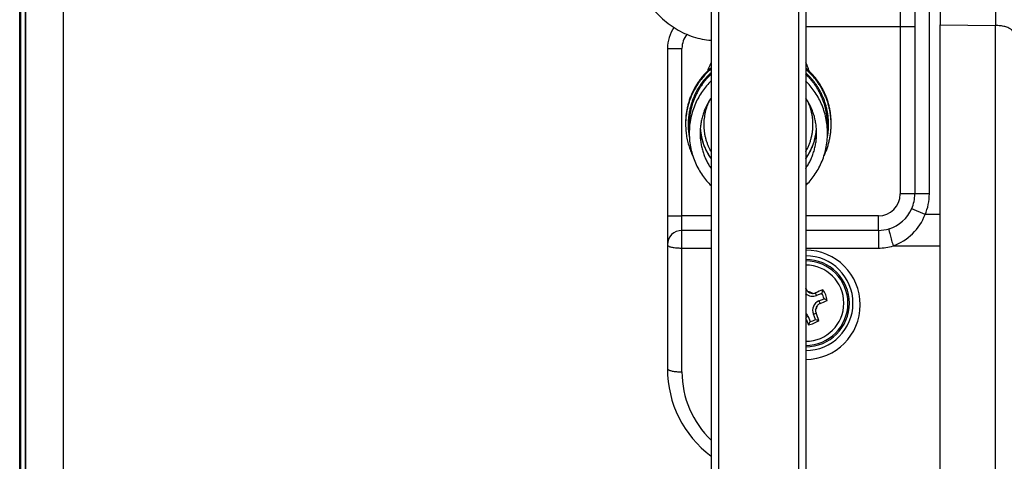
# Model space of a CAD drawing. Header units: inches. Extents: x 0 to 77643, y -44170 to 0.
# Tile 326 of 546: x 76110 to 76124, y -39572 to -39566. Entities that reach past the tile are written whole.
import ezdxf

# ---------------------------------------------------------------- set-up
doc = ezdxf.new("R2010")
doc.units = ezdxf.units.IN
doc.header["$MEASUREMENT"] = 0
doc.layers.get('0').update_dxf_attribs({"lineweight": 0})
doc.layers.add('FAKRO LOFT LADDERS', color=7, linetype='Continuous')

# ---------------------------------------------------------------- blocks, each defined once
blk = doc.blocks.new('A$C6AF374F8')
at = {"layer": 'FAKRO LOFT LADDERS', "color": 7, "linetype": 'Continuous'}
for p, q in [((32.5, 1575.17), (32.5, 2754.17)), ((32.65, 1575.32), (32.65, 2754.01)), ((33.3, 1575.97), (33.3, 2753.36)), ((33.3, 2753.36), (33.3, 1575.97)), ((38.5, 1581.17), (38.5, 2748.17)), ((155.5, 2183.49), (155.5, 2049.17)), ((157.5, 2049.17), (157.5, 2183.49)), ((139.5, 2135.24), (139.5, 2005.47)), ((140.5, 2134.34), (140.5, 2004.57)), ((127.5, 2110.35), (127.5, 2004.57)), ((128.5, 2110.29), (128.5, 2005.47)), ((159, 2080.87), (159, 2072.42)), ((166.59, 2080.61), (166.59, 2072.31)), ((153.5, 2074.17), (153.5, 2072.17)), ((140.5, 2072.17), (153.5, 2072.17)), ((153.5, 2072.17), (153.5, 2049.17)), ((153.5, 2072.17), (155.5, 2072.17)), ((159, 1923.49), (159, 2072.42)), ((159, 2072.42), (166.59, 2072.31)), ((166.59, 1923.64), (166.59, 2072.31)), ((121.5, 2069.17), (121.5, 2046.17)), ((121.5, 2069.17), (123.5, 2069.17)), ((123.5, 2046.17), (123.5, 2069.17)), ((124, 2058.9), (124, 2058.85)), ((124, 2058.77), (124, 2058.72)), ((124.5, 2058.68), (124.5, 2057.51)), ((143.5, 2057.51), (143.5, 2058.68)), ((144, 2058.85), (144, 2058.9)), ((144, 2058.72), (144, 2058.77)), ((155.5, 2049.17), (153.5, 2049.17)), ((157.5, 2049.17), (155.5, 2049.17)), ((156.91, 2046.35), (155.08, 2047.15)), ((121.5, 2046.17), (121.5, 2042.17)), ((121.5, 2046.17), (123.5, 2046.17)), ((127.5, 2046.17), (123.5, 2046.17)), ((123.5, 2044.17), (123.5, 2046.17)), ((150.5, 2046.17), (140.5, 2046.17)), ((150.5, 2044.17), (150.5, 2046.17)), ((159, 2046.35), (156.91, 2046.35)), ((127.5, 2044.17), (123.5, 2044.17)), ((123.5, 2041.74), (123.5, 2044.17)), ((150.5, 2044.17), (140.5, 2044.17)), ((150.5, 2044.17), (150.5, 2041.74)), ((121.5, 2042.17), (121.5, 2025.17)), ((123.5, 2041.74), (127.5, 2041.74)), ((123.5, 2024.74), (123.5, 2041.74)), ((140.5, 2041.74), (150.5, 2041.74)), ((152.53, 2042.04), (159, 2042.04)), ((140.5, 2036.11), (140.55, 2036.13)), ((142.01, 2035.22), (141.86, 2035.59)), ((142.72, 2035.52), (142.01, 2035.22)), ((142.32, 2034.48), (143.03, 2034.78)), ((142.32, 2034.48), (142.47, 2034.12)), ((140.82, 2032.35), (140.5, 2032.22)), ((140.82, 2032.35), (141.11, 2031.64)), ((141.56, 2032.66), (141.93, 2032.81)), ((141.85, 2031.95), (141.56, 2032.66))]:
    blk.add_line(p, q, dxfattribs=at)
for centre, radius, start, end in [((126.5, 2069.17), 5, 145.0891, 180), ((126.5, 2069.17), 3, 140.3255, 180), ((133.98, 2058.81), 9.98, 165.4916, 180.2505), ((134.02, 2058.81), 9.98, 359.7494, 14.5083), ((134, 2058.68), 8, 184.131, 215.6633), ((134, 2058.68), 8, 324.3362, 355.8751), ((150.5, 2049.17), 3, 270, 0), ((150.5, 2049.17), 5, 336.2402, 0), ((150.5, 2049.17), 7, 336.2402, 0), ((150.5, 2049.17), 5, 286.9001, 336.2402), ((150.04, 2048.94), 7.34, 289.8613, 339.2993), ((150.5, 2049.17), 5, 270, 286.9001), ((123.5, 2042.17), 2, 90, 180), ((150.5, 2048.74), 7, 270, 286.9001), ((140.5, 2033.95), 7.5, 0, 90), ((140.5, 2034.17), 6.5, 0, 90), ((140.5, 2034.17), 6, 0, 90), ((140.5, 2034.17), 5.8, 0, 90), ((140.5, 2034.17), 5.24, 0, 90), ((27.88, 1988.26), 122.42, 23.0204, 23.0774), ((141.47, 2036.52), 1.4, 225.8957, 292.5227), ((141.48, 2036.53), 1.01, 203.0169, 227.9922), ((140.5, 2034.17), 1.64, 55.6175, 79.3687), ((141.47, 2036.52), 1, 227.7961, 267.1901), ((141.48, 2036.53), 1.02, 267.025, 291.9968), ((187.75, 1922.14), 122.39, 111.5191, 112.0243), ((134.32, 2038.25), 8.84, 341.9829, 345.1729), ((140.5, 2034.17), 2.6, 13.62, 31.3425), ((140.5, 2034.17), 2.98, 7.2659, 37.7055), ((140.5, 2034.17), 5.8, 270, 0), ((140.5, 2034.17), 5.24, 270, 0), ((140.5, 2034.17), 6.5, 270, 0), ((140.5, 2034.17), 6, 270, 0), ((140.5, 2033.95), 7.5, 270, 0), ((142.85, 2033.19), 1.4, 112.5227, 202.5227), ((140.5, 2034.17), 1.64, 325.784, 349.2022), ((142.85, 2033.19), 1, 138.0794, 176.9069), ((142.86, 2033.19), 1.01, 113.0177, 138.2727), ((94.59, 2146.8), 122.43, 293.0213, 293.5259), ((139.02, 2026.9), 8.84, 59.8355, 63.0211), ((139.53, 2031.81), 1.4, 22.5227, 45.9767), ((142.87, 2033.19), 1.02, 176.7492, 201.9914), ((28.46, 1986.91), 122.4, 21.5192, 22.0233), ((253.1, 2080.06), 122.4, 203.0773, 203.5261), ((140.5, 2034.17), 2.98, 277.3029, 307.7425), ((133.24, 2035.65), 8.84, 329.854, 333.0418), ((140.5, 2034.17), 2.6, 283.6614, 301.384), ((144.59, 2040.35), 8.84, 252.0036, 255.1914), ((136.5, 2025.17), 15, 180, 233.1301), ((136.5, 2024.74), 13, 180, 226.1869)]:
    blk.add_arc(centre, radius, start, end, dxfattribs=at)
for points, knots in [([(116.3, 2083.42), (116.31, 2082.93), (116.36, 2082.09), (116.58, 2080.67), (116.94, 2079.33), (117.43, 2078), (118.05, 2076.74), (118.78, 2075.55), (119.62, 2074.45), (120.56, 2073.45), (121.59, 2072.57), (122.69, 2071.82), (123.84, 2071.21), (125.05, 2070.74), (126.27, 2070.42), (127.09, 2070.31), (127.5, 2070.29)], [0, 0, 0, 0, 0.034945, 0.0711267, 0.107315, 0.1435048, 0.1796906, 0.2158655, 0.2520191, 0.288137, 0.3241998, 0.3601842, 0.3960657, 0.4318221, 0.4674393, 0.5022539, 0.5022539, 0.5022539, 0.5022539]), ([(127.5, 2067.23), (127.43, 2067.1), (127.37, 2066.97), (127.19, 2066.58), (127.09, 2066.31), (127.01, 2066.04)], [0.85540294, 0.85540294, 0.85540294, 0.85540294, 0.875, 0.875, 0.91321885, 0.91321885, 0.91321885, 0.91321885]), ([(140.99, 2066.04), (140.98, 2066.09), (140.97, 2066.14), (140.88, 2066.41), (140.79, 2066.62), (140.63, 2066.97), (140.57, 2067.1), (140.5, 2067.23)], [0.08706142, 0.08706142, 0.08706142, 0.08706142, 0.09375, 0.09375, 0.125, 0.125, 0.14488634, 0.14488634, 0.14488634, 0.14488634])]:
    blk.add_open_spline(points, degree=3, knots=knots, dxfattribs=at)
for points, weights in [([(169, 2071.32), (169, 2072.28), (166.59, 2072.31)], [1, 0.719339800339, 1]), ([(127.5, 2066.5), (124, 2063.5), (124, 2058.9)], [1, 0.908295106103, 1]), ([(127.5, 2066.32), (121.65, 2061.32), (124.99, 2054.39)], [1, 0.79256062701, 1]), ([(144, 2058.9), (144, 2063.5), (140.5, 2066.5)], [1, 0.908295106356, 1]), ([(144, 2058.72), (144, 2063.33), (140.5, 2066.32)], [1, 0.908295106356, 1]), ([(127.5, 2065.83), (123.52, 2062.2), (124.52, 2056.91)], [1, 0.873287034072, 1]), ([(127.5, 2065.61), (124.55, 2062.84), (124.5, 2058.79)], [1, 0.919926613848, 1]), ([(127.5, 2064.69), (120.12, 2057.51), (127.5, 2050.32)], [1, 0.684210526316, 1]), ([(143.65, 2058.7), (143.65, 2062.96), (140.5, 2065.83)], [1, 0.914774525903, 1]), ([(143.5, 2058.79), (143.45, 2062.84), (140.5, 2065.61)], [1, 0.919921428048, 1]), ([(140.5, 2050.32), (147.88, 2057.51), (140.5, 2064.69)], [1, 0.684210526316, 1]), ([(127.5, 2062.35), (124.15, 2057.51), (127.5, 2052.67)], [1, 0.8125, 1]), ([(127.21, 2061.9), (125.55, 2058.36), (127.5, 2054.97)], [1, 0.886726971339, 1]), ([(140.5, 2052.67), (143.85, 2057.51), (140.5, 2062.35)], [1, 0.8125, 1]), ([(141.5, 2058.71), (141.5, 2060.38), (140.79, 2061.9)], [1, 0.976023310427, 1]), ([(124.5, 2058.79), (124.5, 2058.73), (124.5, 2058.68)], [1, 0.999983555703, 1]), ([(126.02, 2058.1), (126.18, 2055.85), (127.5, 2054.02)], [1, 0.962351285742, 1]), ([(140.5, 2054.97), (141.5, 2056.71), (141.5, 2058.71)], [1, 0.966091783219, 1]), ([(140.5, 2054.02), (141.82, 2055.85), (141.98, 2058.1)], [1, 0.962351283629, 1]), ([(143.01, 2054.39), (144, 2056.44), (144, 2058.72)], [1, 0.974973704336, 1]), ([(143.48, 2056.91), (143.65, 2057.8), (143.65, 2058.7)], [1, 0.995674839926, 1]), ([(143.5, 2058.68), (143.5, 2058.73), (143.5, 2058.79)], [1, 0.999983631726, 1]), ([(151.95, 2044.38), (151.8, 2044.34), (152.53, 2042.04)], [1, 0.630036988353, 1]), ([(121.5, 2042.17), (121.5, 2041.74), (123.5, 2041.74)], [1, 0.707106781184, 1]), ([(121.5, 2025.17), (121.5, 2024.74), (123.5, 2024.74)], [1, 0.707106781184, 1])]:
    blk.add_rational_spline(points, weights, degree=2, dxfattribs=at)

msp = doc.modelspace()

# ---------------------------------------------------------------- block references
at = {"xscale": 0.1, "yscale": 0.1, "zscale": 0.1}
msp.add_blockref('A$C6AF374F8', (76107.1973, -39773.38402), dxfattribs=at)

doc.saveas('drawing.dxf')
